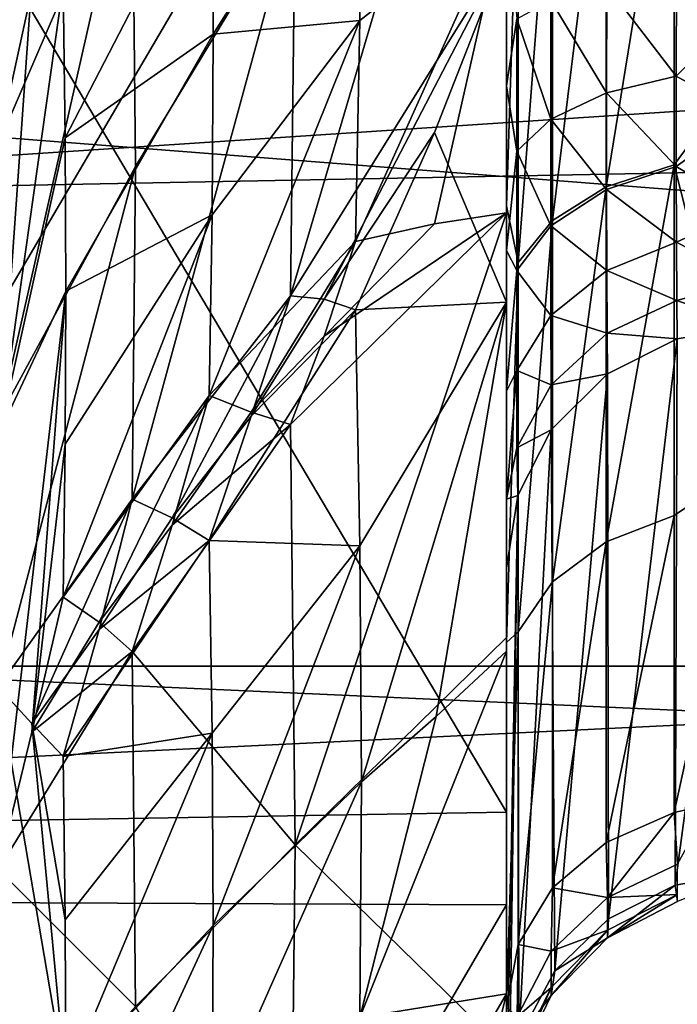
# Model space of a CAD drawing. Header units: millimetres. Extents: x -41 to 9, y -3 to 403.
# Tile 382 of 505: x -25.45 to -24.13, y 342.66 to 344.63. Entities that reach past the tile are written whole.
import ezdxf

# ---------------------------------------------------------------- set-up
doc = ezdxf.new("R2010")
doc.units = ezdxf.units.MM
doc.header["$LTSCALE"] = 81.481481
for name, color, linetype in [('1222', 7, 'CONTINUOUS'), ('1223', 7, 'CONTINUOUS'), ('1225', 7, 'CONTINUOUS'), ('1253', 7, 'CONTINUOUS'), ('128', 7, 'CONTINUOUS'), ('132', 7, 'CONTINUOUS'), ('133', 7, 'CONTINUOUS'), ('140', 7, 'CONTINUOUS'), ('175', 7, 'CONTINUOUS'), ('176', 7, 'CONTINUOUS'), ('177', 7, 'CONTINUOUS'), ('269', 7, 'CONTINUOUS'), ('270', 7, 'CONTINUOUS'), ('271', 7, 'CONTINUOUS'), ('297', 7, 'CONTINUOUS'), ('298', 7, 'CONTINUOUS'), ('299', 7, 'CONTINUOUS'), ('300', 7, 'CONTINUOUS'), ('375', 7, 'CONTINUOUS'), ('385', 7, 'CONTINUOUS'), ('386', 7, 'CONTINUOUS'), ('471', 7, 'CONTINUOUS'), ('472', 7, 'CONTINUOUS'), ('523', 7, 'CONTINUOUS'), ('524', 7, 'CONTINUOUS'), ('608', 7, 'CONTINUOUS'), ('619', 7, 'CONTINUOUS'), ('620', 7, 'CONTINUOUS')]:
    doc.layers.add(name, color=color, linetype=linetype)

msp = doc.modelspace()

# ---------------------------------------------------------------- linework, layer by layer
at = {"layer": '1222', "linetype": 'Continuous'}
for points in [[(-40.875, 343.3348, 93.369), (9.125, 346.6473, 92.9769), (-40.875, 346.648, 92.9768), (-40.875, 343.3348, 93.369)], [(9.125, 343.334, 93.369), (9.125, 346.6473, 92.9769), (-40.875, 343.3348, 93.369), (9.125, 343.334, 93.369)], [(-40.875, 340.0002, 93.5), (9.125, 343.334, 93.369), (-40.875, 343.3348, 93.369), (-40.875, 340.0002, 93.5)], [(9.125, 339.9995, 93.5), (9.125, 343.334, 93.369), (-40.875, 340.0002, 93.5), (9.125, 339.9995, 93.5)]]:
    msp.add_3dface(points, dxfattribs=at)
at = {"layer": '1223', "linetype": 'Continuous'}
for points in [[(9.125, 346.6492, 9.0234), (9.125, 343.3353, 8.6311), (-40.875, 346.6483, 9.0232), (9.125, 346.6492, 9.0234)], [(-40.875, 346.6483, 9.0232), (9.125, 343.3353, 8.6311), (-40.875, 343.3344, 8.631), (-40.875, 346.6483, 9.0232)], [(9.125, 343.3353, 8.6311), (9.125, 340.0005, 8.5), (-40.875, 343.3344, 8.631), (9.125, 343.3353, 8.6311)], [(-40.875, 343.3344, 8.631), (9.125, 340.0005, 8.5), (-40.875, 339.9998, 8.5), (-40.875, 343.3344, 8.631)]]:
    msp.add_3dface(points, dxfattribs=at)
at = {"layer": '1225', "linetype": 'Continuous'}
for points in [[(-40.875, 342.4027, 90.7274), (-40.875, 345.5909, 90.4054), (-15.675, 343.6276, 90.6343), (-40.875, 342.4027, 90.7274)], [(-15.675, 343.6276, 90.6343), (-40.875, 345.5909, 90.4054), (-15.675, 345.2423, 90.4532), (-15.675, 343.6276, 90.6343)], [(-15.675, 342.007, 90.7494), (-40.875, 342.4027, 90.7274), (-15.675, 343.6276, 90.6343), (-15.675, 342.007, 90.7494)]]:
    msp.add_3dface(points, dxfattribs=at)
at = {"layer": '1253', "linetype": 'Continuous'}
for points in [[(-40.875, 347.1744, 11.852), (-40.875, 344.0013, 11.4016), (-15.675, 346.093, 11.6692), (-40.875, 347.1744, 11.852)], [(-40.875, 344.0013, 11.4016), (-15.675, 344.4824, 11.4532), (-15.675, 346.093, 11.6692), (-40.875, 344.0013, 11.4016)], [(-40.875, 344.0013, 11.4016), (-15.675, 342.8644, 11.3032), (-15.675, 344.4824, 11.4532), (-40.875, 344.0013, 11.4016)], [(-40.875, 344.0013, 11.4016), (-40.875, 340.8019, 11.2081), (-15.675, 342.8644, 11.3032), (-40.875, 344.0013, 11.4016)], [(-40.875, 340.8019, 11.2081), (-15.675, 341.2418, 11.2194), (-15.675, 342.8644, 11.3032), (-40.875, 340.8019, 11.2081)]]:
    msp.add_3dface(points, dxfattribs=at)
at = {"layer": '128', "linetype": 'Continuous'}
for points in [[(-23.9881, 344.543, 26.0431), (-23.9881, 345.4559, 26.5739), (-24.1394, 345.1282, 26.4393), (-23.9881, 344.543, 26.0431)], [(-24.475, 344.2546, 26.4513), (-24.4515, 344.9752, 26.7211), (-24.475, 345.2438, 27.0265), (-24.475, 344.2546, 26.4513)], [(-24.2753, 344.2929, 25.9832), (-24.1394, 345.1282, 26.4393), (-24.2753, 345.0936, 26.5029), (-24.2753, 344.2929, 25.9832)], [(-24.1394, 344.337, 25.9257), (-24.1394, 345.1282, 26.4393), (-24.2753, 344.2929, 25.9832), (-24.1394, 344.337, 25.9257)], [(-24.1394, 344.337, 25.9257), (-23.9881, 344.543, 26.0431), (-24.1394, 345.1282, 26.4393), (-24.1394, 344.337, 25.9257)], [(-24.3827, 344.2257, 26.0707), (-24.2753, 345.0936, 26.5029), (-24.3827, 345.041, 26.5999), (-24.3827, 344.2257, 26.0707)], [(-24.2753, 344.2929, 25.9832), (-24.2753, 345.0936, 26.5029), (-24.3827, 344.2257, 26.0707), (-24.2753, 344.2929, 25.9832)], [(-24.3827, 344.2257, 26.0707), (-24.3827, 345.041, 26.5999), (-24.4515, 344.1419, 26.1801), (-24.3827, 344.2257, 26.0707)], [(-24.4515, 344.1419, 26.1801), (-24.3827, 345.041, 26.5999), (-24.4515, 344.9752, 26.7211), (-24.4515, 344.1419, 26.1801)], [(-24.4515, 344.1419, 26.1801), (-24.4515, 344.9752, 26.7211), (-24.475, 344.2546, 26.4513), (-24.4515, 344.1419, 26.1801)], [(-23.9881, 343.7376, 25.3601), (-23.9881, 344.543, 26.0431), (-24.1394, 344.337, 25.9257), (-23.9881, 343.7376, 25.3601)], [(-24.2753, 343.5833, 25.3446), (-24.1394, 344.337, 25.9257), (-24.2753, 344.2929, 25.9832), (-24.2753, 343.5833, 25.3446)], [(-24.1394, 343.6358, 25.2947), (-24.1394, 344.337, 25.9257), (-24.2753, 343.5833, 25.3446), (-24.1394, 343.6358, 25.2947)], [(-24.1394, 343.6358, 25.2947), (-23.9881, 343.7376, 25.3601), (-24.1394, 344.337, 25.9257), (-24.1394, 343.6358, 25.2947)], [(-24.3827, 343.5033, 25.4206), (-24.2753, 344.2929, 25.9832), (-24.3827, 344.2257, 26.0707), (-24.3827, 343.5033, 25.4206)], [(-24.2753, 343.5833, 25.3446), (-24.2753, 344.2929, 25.9832), (-24.3827, 343.5033, 25.4206), (-24.2753, 343.5833, 25.3446)], [(-24.475, 343.3819, 25.7112), (-24.4515, 344.1419, 26.1801), (-24.475, 344.2546, 26.4513), (-24.475, 343.3819, 25.7112)], [(-24.4515, 343.4033, 25.5155), (-24.3827, 344.2257, 26.0707), (-24.4515, 344.1419, 26.1801), (-24.4515, 343.4033, 25.5155)], [(-24.3827, 343.5033, 25.4206), (-24.3827, 344.2257, 26.0707), (-24.4515, 343.4033, 25.5155), (-24.3827, 343.5033, 25.4206)], [(-24.4515, 343.4033, 25.5155), (-24.4515, 344.1419, 26.1801), (-24.475, 343.3819, 25.7112), (-24.4515, 343.4033, 25.5155)], [(-24.0675, 343.0577, 24.551), (-23.9881, 343.7376, 25.3601), (-24.1395, 343.0419, 24.5618), (-24.0675, 343.0577, 24.551)], [(-24.1395, 343.0419, 24.5618), (-23.9881, 343.7376, 25.3601), (-24.1394, 343.6358, 25.2947), (-24.1395, 343.0419, 24.5618)], [(-24.2754, 342.9822, 24.6029), (-24.1394, 343.6358, 25.2947), (-24.2753, 343.5833, 25.3446), (-24.2754, 342.9822, 24.6029)], [(-24.1395, 343.0419, 24.5618), (-24.1394, 343.6358, 25.2947), (-24.2754, 342.9822, 24.6029), (-24.1395, 343.0419, 24.5618)], [(-24.3828, 342.8912, 24.6655), (-24.2753, 343.5833, 25.3446), (-24.3827, 343.5033, 25.4206), (-24.3828, 342.8912, 24.6655)], [(-24.2754, 342.9822, 24.6029), (-24.2753, 343.5833, 25.3446), (-24.3828, 342.8912, 24.6655), (-24.2754, 342.9822, 24.6029)], [(-24.4515, 342.7778, 24.7435), (-24.3827, 343.5033, 25.4206), (-24.4515, 343.4033, 25.5155), (-24.4515, 342.7778, 24.7435)], [(-24.3828, 342.8912, 24.6655), (-24.3827, 343.5033, 25.4206), (-24.4515, 342.7778, 24.7435), (-24.3828, 342.8912, 24.6655)], [(-24.475, 342.6529, 24.8295), (-24.4515, 343.4033, 25.5155), (-24.475, 343.3819, 25.7112), (-24.475, 342.6529, 24.8295)], [(-24.4515, 342.7778, 24.7435), (-24.4515, 343.4033, 25.5155), (-24.475, 342.6529, 24.8295), (-24.4515, 342.7778, 24.7435)]]:
    msp.add_3dface(points, dxfattribs=at)
at = {"layer": '132', "linetype": 'Continuous'}
for points in [[(-24.475, 352.4741, 55.2411), (-24.475, 343.0426, 84.3613), (-24.475, 352.1067, 55.8556), (-24.475, 352.4741, 55.2411)], [(-24.475, 345.9646, 83.9645), (-24.475, 343.0426, 84.3613), (-24.475, 352.4741, 55.2411), (-24.475, 345.9646, 83.9645)], [(-24.475, 352.1067, 55.8556), (-24.475, 343.0426, 84.3613), (-24.475, 351.782, 56.494), (-24.475, 352.1067, 55.8556)], [(-24.475, 351.782, 56.494), (-24.475, 343.0426, 84.3613), (-24.475, 351.5016, 57.1531), (-24.475, 351.782, 56.494)], [(-24.475, 351.5016, 57.1531), (-24.475, 343.0426, 84.3613), (-24.475, 351.2671, 57.8296), (-24.475, 351.5016, 57.1531)], [(-24.475, 351.2671, 57.8296), (-24.475, 343.0426, 84.3613), (-24.475, 350.7349, 58.5166), (-24.475, 351.2671, 57.8296)], [(-24.475, 350.7349, 58.5166), (-24.475, 343.0426, 84.3613), (-24.475, 350.2714, 59.2516), (-24.475, 350.7349, 58.5166)], [(-24.475, 350.2714, 59.2516), (-24.475, 343.0426, 84.3613), (-24.475, 349.7159, 59.7034), (-24.475, 350.2714, 59.2516)], [(-24.475, 349.7159, 59.7034), (-24.475, 343.0426, 84.3613), (-24.475, 349.1924, 60.1924), (-24.475, 349.7159, 59.7034)], [(-24.475, 343.0426, 84.3613), (-24.475, 340.0933, 84.4999), (-24.475, 349.1924, 60.1924), (-24.475, 343.0426, 84.3613)], [(-24.475, 349.1924, 60.1924), (-24.475, 340.0933, 84.4999), (-24.475, 348.7034, 60.7159), (-24.475, 349.1924, 60.1924)], [(-24.475, 348.7034, 60.7159), (-24.475, 340.0933, 84.4999), (-24.475, 348.2517, 61.2713), (-24.475, 348.7034, 60.7159)], [(-24.475, 348.2517, 61.2713), (-24.475, 340.0933, 84.4999), (-24.475, 347.5167, 61.7348), (-24.475, 348.2517, 61.2713)], [(-24.475, 347.5167, 61.7348), (-24.475, 340.0933, 84.4999), (-24.475, 346.8297, 62.2669), (-24.475, 347.5167, 61.7348)], [(-24.475, 344.0624, 38.6047), (-24.475, 347.4455, 27.6164), (-24.475, 344.7694, 38.7181), (-24.475, 344.0624, 38.6047)], [(-24.475, 343.3646, 38.443), (-24.475, 347.4455, 27.6164), (-24.475, 344.0624, 38.6047), (-24.475, 343.3646, 38.443)], [(-24.475, 346.3185, 27.4189), (-24.475, 347.4455, 27.6164), (-24.475, 343.3646, 38.443), (-24.475, 346.3185, 27.4189)], [(-24.475, 346.8297, 62.2669), (-24.475, 340.0933, 84.4999), (-24.475, 346.1532, 62.5015), (-24.475, 346.8297, 62.2669)], [(-24.475, 342.6795, 38.2341), (-24.475, 346.3185, 27.4189), (-24.475, 343.3646, 38.443), (-24.475, 342.6795, 38.2341)], [(-24.475, 345.2438, 27.0265), (-24.475, 346.3185, 27.4189), (-24.475, 342.6795, 38.2341), (-24.475, 345.2438, 27.0265)], [(-24.475, 346.1532, 62.5015), (-24.475, 340.0933, 84.4999), (-24.475, 345.494, 62.782), (-24.475, 346.1532, 62.5015)], [(-24.475, 344.4948, 18.4897), (-24.475, 345.7817, 18.0029), (-24.475, 344.8518, 18.4145), (-24.475, 344.4948, 18.4897)], [(-24.475, 342.8576, 17.6223), (-24.475, 345.7817, 18.0029), (-24.475, 344.4948, 18.4897), (-24.475, 342.8576, 17.6223)], [(-24.475, 340.0933, 84.4999), (-24.475, 337.1424, 84.3777), (-24.475, 345.494, 62.782), (-24.475, 340.0933, 84.4999)], [(-24.475, 345.494, 62.782), (-24.475, 337.1424, 84.3777), (-24.475, 344.8555, 63.1067), (-24.475, 345.494, 62.782)], [(-24.475, 342.0105, 37.9789), (-24.475, 345.2438, 27.0265), (-24.475, 342.6795, 38.2341), (-24.475, 342.0105, 37.9789)], [(-24.475, 344.2546, 26.4513), (-24.475, 345.2438, 27.0265), (-24.475, 342.0105, 37.9789), (-24.475, 344.2546, 26.4513)], [(-24.475, 344.8555, 63.1067), (-24.475, 337.1424, 84.3777), (-24.475, 344.2409, 63.4742), (-24.475, 344.8555, 63.1067)], [(-24.475, 344.1653, 18.6495), (-24.475, 342.8576, 17.6223), (-24.475, 344.4948, 18.4897), (-24.475, 344.1653, 18.6495)], [(-24.475, 341.1422, 37.945), (-24.475, 344.2546, 26.4513), (-24.475, 342.0105, 37.9789), (-24.475, 341.1422, 37.945)], [(-24.475, 340.2812, 37.8276), (-24.475, 344.2546, 26.4513), (-24.475, 341.1422, 37.945), (-24.475, 340.2812, 37.8276)], [(-24.475, 343.3819, 25.7112), (-24.475, 344.2546, 26.4513), (-24.475, 340.2812, 37.8276), (-24.475, 343.3819, 25.7112)], [(-24.475, 344.2409, 63.4742), (-24.475, 337.1424, 84.3777), (-24.475, 343.3917, 63.6583), (-24.475, 344.2409, 63.4742)], [(-24.475, 343.8841, 18.8845), (-24.475, 342.8576, 17.6223), (-24.475, 344.1653, 18.6495), (-24.475, 343.8841, 18.8845)], [(-24.475, 343.6684, 19.1803), (-24.475, 342.8576, 17.6223), (-24.475, 343.8841, 18.8845), (-24.475, 343.6684, 19.1803)], [(-24.475, 343.5307, 19.5205), (-24.475, 342.8576, 17.6223), (-24.475, 343.6684, 19.1803), (-24.475, 343.5307, 19.5205)], [(-24.475, 337.4358, 38.0766), (-24.475, 343.5307, 19.5205), (-24.475, 338.1517, 38.0876), (-24.475, 337.4358, 38.0766)], [(-24.475, 343.5307, 19.5205), (-24.475, 342.4399, 23.5915), (-24.475, 338.1517, 38.0876), (-24.475, 343.5307, 19.5205)], [(-24.475, 342.8576, 17.6223), (-24.475, 343.5307, 19.5205), (-24.475, 337.4358, 38.0766), (-24.475, 342.8576, 17.6223)], [(-24.475, 343.3917, 63.6583), (-24.475, 337.1424, 84.3777), (-24.475, 342.5642, 63.9234), (-24.475, 343.3917, 63.6583)], [(-24.475, 342.6529, 24.8295), (-24.475, 343.3819, 25.7112), (-24.475, 339.578, 37.9628), (-24.475, 342.6529, 24.8295)], [(-24.475, 339.578, 37.9628), (-24.475, 343.3819, 25.7112), (-24.475, 340.2812, 37.8276), (-24.475, 339.578, 37.9628)], [(-24.475, 339.9067, 17.5001), (-24.475, 342.8576, 17.6223), (-24.475, 334.506, 39.218), (-24.475, 339.9067, 17.5001)], [(-24.475, 336.6083, 38.3417), (-24.475, 342.8576, 17.6223), (-24.475, 337.4358, 38.0766), (-24.475, 336.6083, 38.3417)], [(-24.475, 335.7591, 38.5258), (-24.475, 342.8576, 17.6223), (-24.475, 336.6083, 38.3417), (-24.475, 335.7591, 38.5258)], [(-24.475, 335.1445, 38.8933), (-24.475, 342.8576, 17.6223), (-24.475, 335.7591, 38.5258), (-24.475, 335.1445, 38.8933)], [(-24.475, 334.506, 39.218), (-24.475, 342.8576, 17.6223), (-24.475, 335.1445, 38.8933), (-24.475, 334.506, 39.218)]]:
    msp.add_3dface(points, dxfattribs=at)
at = {"layer": '133', "linetype": 'Continuous'}
for points in [[(-24.475, 343.0426, 84.3613), (-24.475, 345.9646, 83.9645), (-26.1855, 345.9298, 83.9103), (-24.475, 343.0426, 84.3613)], [(-26.1855, 343.014, 84.3042), (-24.475, 343.0426, 84.3613), (-26.1855, 345.9298, 83.9103), (-26.1855, 343.014, 84.3042)], [(-24.475, 340.0933, 84.4999), (-24.475, 343.0426, 84.3613), (-26.1855, 343.014, 84.3042), (-24.475, 340.0933, 84.4999)], [(-26.1855, 340.0749, 84.4402), (-24.475, 340.0933, 84.4999), (-26.1855, 343.014, 84.3042), (-26.1855, 340.0749, 84.4402)]]:
    msp.add_3dface(points, dxfattribs=at)
at = {"layer": '140', "linetype": 'Continuous'}
for points in [[(-26.1855, 345.7822, 18.0634), (-24.475, 345.7817, 18.0029), (-26.1855, 342.8648, 17.6827), (-26.1855, 345.7822, 18.0634)], [(-24.475, 345.7817, 18.0029), (-24.475, 342.8576, 17.6223), (-26.1855, 342.8648, 17.6827), (-24.475, 345.7817, 18.0029)], [(-26.1855, 342.8648, 17.6827), (-24.475, 342.8576, 17.6223), (-26.1855, 339.9251, 17.5598), (-26.1855, 342.8648, 17.6827)], [(-24.475, 342.8576, 17.6223), (-24.475, 339.9067, 17.5001), (-26.1855, 339.9251, 17.5598), (-24.475, 342.8576, 17.6223)]]:
    msp.add_3dface(points, dxfattribs=at)
at = {"layer": '175', "linetype": 'Continuous'}
for points in [[(-24.1395, 343.0419, 24.5618), (-24.2754, 342.9822, 24.6029), (-24.2726, 342.8718, 24.3935), (-24.1395, 343.0419, 24.5618)], [(-24.1331, 342.939, 24.3661), (-24.1395, 343.0419, 24.5618), (-24.2726, 342.8718, 24.3935), (-24.1331, 342.939, 24.3661)], [(-24.0675, 343.0577, 24.551), (-24.1395, 343.0419, 24.5618), (-24.1331, 342.939, 24.3661), (-24.0675, 343.0577, 24.551)], [(-24.2754, 342.9822, 24.6029), (-24.3828, 342.8912, 24.6655), (-24.2726, 342.8718, 24.3935), (-24.2754, 342.9822, 24.6029)], [(-24.1331, 342.939, 24.3661), (-24.2726, 342.8718, 24.3935), (-24.1333, 342.8779, 24.1536), (-24.1331, 342.939, 24.3661)], [(-24.1378, 342.8965, 23.7139), (-23.9881, 342.9227, 23.7209), (-24.1331, 342.8642, 23.9333), (-24.1378, 342.8965, 23.7139)], [(-24.3828, 342.8912, 24.6655), (-24.4515, 342.7778, 24.7435), (-24.3851, 342.7647, 24.4371), (-24.3828, 342.8912, 24.6655)], [(-24.2726, 342.8718, 24.3935), (-24.3828, 342.8912, 24.6655), (-24.3851, 342.7647, 24.4371), (-24.2726, 342.8718, 24.3935)], [(-24.2707, 342.8294, 23.6959), (-24.1378, 342.8965, 23.7139), (-24.2726, 342.7917, 23.93), (-24.2707, 342.8294, 23.6959)], [(-24.2726, 342.7917, 23.93), (-24.1378, 342.8965, 23.7139), (-24.1331, 342.8642, 23.9333), (-24.2726, 342.7917, 23.93)], [(-24.2726, 342.8718, 24.3935), (-24.3851, 342.7647, 24.4371), (-24.2728, 342.8064, 24.1659), (-24.2726, 342.8718, 24.3935)], [(-24.1333, 342.8779, 24.1536), (-24.2726, 342.8718, 24.3935), (-24.2728, 342.8064, 24.1659), (-24.1333, 342.8779, 24.1536)], [(-24.2726, 342.7917, 23.93), (-24.1333, 342.8779, 24.1536), (-24.2728, 342.8064, 24.1659), (-24.2726, 342.7917, 23.93)], [(-24.2726, 342.7917, 23.93), (-24.1331, 342.8642, 23.9333), (-24.1333, 342.8779, 24.1536), (-24.2726, 342.7917, 23.93)], [(-24.3783, 342.7253, 23.668), (-24.2707, 342.8294, 23.6959), (-24.2726, 342.7917, 23.93), (-24.3783, 342.7253, 23.668)], [(-24.3851, 342.6762, 23.9248), (-24.2726, 342.7917, 23.93), (-24.2728, 342.8064, 24.1659), (-24.3851, 342.6762, 23.9248)], [(-24.3851, 342.6762, 23.9248), (-24.2728, 342.8064, 24.1659), (-24.3851, 342.6924, 24.1855), (-24.3851, 342.6762, 23.9248)], [(-24.2728, 342.8064, 24.1659), (-24.3851, 342.7647, 24.4371), (-24.3851, 342.6924, 24.1855), (-24.2728, 342.8064, 24.1659)], [(-24.3851, 342.6762, 23.9248), (-24.3783, 342.7253, 23.668), (-24.2726, 342.7917, 23.93), (-24.3851, 342.6762, 23.9248)], [(-24.4515, 342.7778, 24.7435), (-24.475, 342.6529, 24.8295), (-24.4536, 342.6336, 24.4905), (-24.4515, 342.7778, 24.7435)], [(-24.3851, 342.7647, 24.4371), (-24.4515, 342.7778, 24.7435), (-24.4536, 342.6336, 24.4905), (-24.3851, 342.7647, 24.4371)], [(-24.3851, 342.7647, 24.4371), (-24.4536, 342.6336, 24.4905), (-24.3851, 342.6924, 24.1855), (-24.3851, 342.7647, 24.4371)], [(-24.4499, 342.5911, 23.632), (-24.3783, 342.7253, 23.668), (-24.3851, 342.6762, 23.9248), (-24.4499, 342.5911, 23.632)], [(-24.4536, 342.5348, 23.9184), (-24.3851, 342.6924, 24.1855), (-24.4537, 342.5529, 24.2095), (-24.4536, 342.5348, 23.9184)], [(-24.3851, 342.6924, 24.1855), (-24.4536, 342.6336, 24.4905), (-24.4537, 342.5529, 24.2095), (-24.3851, 342.6924, 24.1855)], [(-24.4536, 342.5348, 23.9184), (-24.3851, 342.6762, 23.9248), (-24.3851, 342.6924, 24.1855), (-24.4536, 342.5348, 23.9184)], [(-24.4536, 342.5348, 23.9184), (-24.4499, 342.5911, 23.632), (-24.3851, 342.6762, 23.9248), (-24.4536, 342.5348, 23.9184)]]:
    msp.add_3dface(points, dxfattribs=at)
at = {"layer": '176', "linetype": 'Continuous'}
for points in [[(-23.9881, 344.0135, 19.6498), (-23.9881, 342.9227, 23.7209), (-24.1378, 342.8965, 23.7139), (-23.9881, 344.0135, 19.6498)], [(-23.9881, 344.0135, 19.6498), (-24.1378, 342.8965, 23.7139), (-24.1334, 343.9888, 19.6432), (-23.9881, 344.0135, 19.6498)], [(-24.1334, 343.9888, 19.6432), (-24.2707, 342.8294, 23.6959), (-24.2727, 343.9188, 19.6245), (-24.1334, 343.9888, 19.6432)], [(-24.1378, 342.8965, 23.7139), (-24.2707, 342.8294, 23.6959), (-24.1334, 343.9888, 19.6432), (-24.1378, 342.8965, 23.7139)], [(-24.2727, 343.9188, 19.6245), (-24.3783, 342.7253, 23.668), (-24.3852, 343.8069, 19.5945), (-24.2727, 343.9188, 19.6245)], [(-24.2707, 342.8294, 23.6959), (-24.3783, 342.7253, 23.668), (-24.2727, 343.9188, 19.6245), (-24.2707, 342.8294, 23.6959)], [(-24.3852, 343.8069, 19.5945), (-24.4499, 342.5911, 23.632), (-24.4519, 343.676, 19.5594), (-24.3852, 343.8069, 19.5945)], [(-24.3783, 342.7253, 23.668), (-24.4499, 342.5911, 23.632), (-24.3852, 343.8069, 19.5945), (-24.3783, 342.7253, 23.668)], [(-24.475, 342.4399, 23.5915), (-24.475, 343.5307, 19.5205), (-24.4519, 343.676, 19.5594), (-24.475, 342.4399, 23.5915)], [(-24.4686, 342.5168, 23.6121), (-24.475, 342.4399, 23.5915), (-24.4519, 343.676, 19.5594), (-24.4686, 342.5168, 23.6121)], [(-24.4499, 342.5911, 23.632), (-24.4686, 342.5168, 23.6121), (-24.4519, 343.676, 19.5594), (-24.4499, 342.5911, 23.632)]]:
    msp.add_3dface(points, dxfattribs=at)
at = {"layer": '177', "linetype": 'Continuous'}
for points in [[(-24.475, 344.4948, 18.4897), (-24.475, 344.8518, 18.4145), (-24.454, 344.6287, 18.599), (-24.475, 344.4948, 18.4897)], [(-24.1353, 344.714, 18.9179), (-24.1359, 344.514, 18.994), (-24.2742, 344.6952, 18.8474), (-24.1353, 344.714, 18.9179)], [(-24.1353, 344.714, 18.9179), (-23.9921, 344.6546, 18.9629), (-24.1359, 344.514, 18.994), (-24.1353, 344.714, 18.9179)], [(-24.2742, 344.6952, 18.8474), (-24.2746, 344.4809, 18.9289), (-24.386, 344.6653, 18.7355), (-24.2742, 344.6952, 18.8474)], [(-24.2742, 344.6952, 18.8474), (-24.1359, 344.514, 18.994), (-24.2746, 344.4809, 18.9289), (-24.2742, 344.6952, 18.8474)], [(-24.386, 344.6653, 18.7355), (-24.3862, 344.4284, 18.8256), (-24.454, 344.6287, 18.599), (-24.386, 344.6653, 18.7355)], [(-24.386, 344.6653, 18.7355), (-24.2746, 344.4809, 18.9289), (-24.3862, 344.4284, 18.8256), (-24.386, 344.6653, 18.7355)], [(-23.9921, 344.6546, 18.9629), (-23.9926, 344.4353, 19.0696), (-24.1359, 344.514, 18.994), (-23.9921, 344.6546, 18.9629)], [(-24.475, 344.4948, 18.4897), (-24.454, 344.6287, 18.599), (-24.4541, 344.3643, 18.6997), (-24.475, 344.4948, 18.4897)], [(-24.454, 344.6287, 18.599), (-24.3862, 344.4284, 18.8256), (-24.4541, 344.3643, 18.6997), (-24.454, 344.6287, 18.599)], [(-24.1359, 344.514, 18.994), (-24.1359, 344.3335, 19.111), (-24.2746, 344.4809, 18.9289), (-24.1359, 344.514, 18.994)], [(-24.1359, 344.514, 18.994), (-23.9926, 344.4353, 19.0696), (-24.1359, 344.3335, 19.111), (-24.1359, 344.514, 18.994)], [(-24.475, 344.1653, 18.6495), (-24.475, 344.4948, 18.4897), (-24.4541, 344.3643, 18.6997), (-24.475, 344.1653, 18.6495)], [(-24.2746, 344.4809, 18.9289), (-24.2746, 344.2875, 19.0542), (-24.3862, 344.4284, 18.8256), (-24.2746, 344.4809, 18.9289)], [(-24.2746, 344.4809, 18.9289), (-24.1359, 344.3335, 19.111), (-24.2746, 344.2875, 19.0542), (-24.2746, 344.4809, 18.9289)], [(-24.3862, 344.4284, 18.8256), (-24.3862, 344.2147, 18.9642), (-24.4541, 344.3643, 18.6997), (-24.3862, 344.4284, 18.8256)], [(-24.3862, 344.4284, 18.8256), (-24.2746, 344.2875, 19.0542), (-24.3862, 344.2147, 18.9642), (-24.3862, 344.4284, 18.8256)], [(-23.9926, 344.4353, 19.0696), (-23.9921, 344.2484, 19.2262), (-24.1359, 344.3335, 19.111), (-23.9926, 344.4353, 19.0696)], [(-24.475, 344.1653, 18.6495), (-24.4541, 344.3643, 18.6997), (-24.4541, 344.1258, 18.8543), (-24.475, 344.1653, 18.6495)], [(-24.4541, 344.3643, 18.6997), (-24.3862, 344.2147, 18.9642), (-24.4541, 344.1258, 18.8543), (-24.4541, 344.3643, 18.6997)], [(-24.1359, 344.3335, 19.111), (-24.1353, 344.1821, 19.2625), (-24.2746, 344.2875, 19.0542), (-24.1359, 344.3335, 19.111)], [(-24.1359, 344.3335, 19.111), (-23.9921, 344.2484, 19.2262), (-24.1353, 344.1821, 19.2625), (-24.1359, 344.3335, 19.111)], [(-24.2746, 344.2875, 19.0542), (-24.2742, 344.1254, 19.2166), (-24.3862, 344.2147, 18.9642), (-24.2746, 344.2875, 19.0542)], [(-24.2746, 344.2875, 19.0542), (-24.1353, 344.1821, 19.2625), (-24.2742, 344.1254, 19.2166), (-24.2746, 344.2875, 19.0542)], [(-23.9921, 344.2484, 19.2262), (-23.9906, 344.1049, 19.4235), (-24.1353, 344.1821, 19.2625), (-23.9921, 344.2484, 19.2262)], [(-24.3862, 344.2147, 18.9642), (-24.386, 344.0354, 19.1436), (-24.4541, 344.1258, 18.8543), (-24.3862, 344.2147, 18.9642)], [(-24.3862, 344.2147, 18.9642), (-24.2742, 344.1254, 19.2166), (-24.386, 344.0354, 19.1436), (-24.3862, 344.2147, 18.9642)], [(-24.1353, 344.1821, 19.2625), (-24.1341, 344.0654, 19.4428), (-24.2742, 344.1254, 19.2166), (-24.1353, 344.1821, 19.2625)], [(-24.1353, 344.1821, 19.2625), (-23.9906, 344.1049, 19.4235), (-24.1341, 344.0654, 19.4428), (-24.1353, 344.1821, 19.2625)], [(-24.475, 343.8841, 18.8845), (-24.475, 344.1653, 18.6495), (-24.4541, 344.1258, 18.8543), (-24.475, 343.8841, 18.8845)], [(-24.475, 343.8841, 18.8845), (-24.4541, 344.1258, 18.8543), (-24.454, 343.9256, 19.0546), (-24.475, 343.8841, 18.8845)], [(-24.4541, 344.1258, 18.8543), (-24.386, 344.0354, 19.1436), (-24.454, 343.9256, 19.0546), (-24.4541, 344.1258, 18.8543)], [(-24.2742, 344.1254, 19.2166), (-24.2735, 344.0005, 19.4098), (-24.386, 344.0354, 19.1436), (-24.2742, 344.1254, 19.2166)], [(-24.2742, 344.1254, 19.2166), (-24.1341, 344.0654, 19.4428), (-24.2735, 344.0005, 19.4098), (-24.2742, 344.1254, 19.2166)], [(-23.9906, 344.1049, 19.4235), (-23.9881, 344.0135, 19.6498), (-24.1341, 344.0654, 19.4428), (-23.9906, 344.1049, 19.4235)], [(-24.1341, 344.0654, 19.4428), (-24.1334, 343.9888, 19.6432), (-24.2735, 344.0005, 19.4098), (-24.1341, 344.0654, 19.4428)], [(-23.9881, 344.0135, 19.6498), (-24.1334, 343.9888, 19.6432), (-24.1341, 344.0654, 19.4428), (-23.9881, 344.0135, 19.6498)], [(-24.386, 344.0354, 19.1436), (-24.3857, 343.8973, 19.3571), (-24.454, 343.9256, 19.0546), (-24.386, 344.0354, 19.1436)], [(-24.386, 344.0354, 19.1436), (-24.2735, 344.0005, 19.4098), (-24.3857, 343.8973, 19.3571), (-24.386, 344.0354, 19.1436)], [(-24.2735, 344.0005, 19.4098), (-24.2727, 343.9188, 19.6245), (-24.3857, 343.8973, 19.3571), (-24.2735, 344.0005, 19.4098)], [(-24.1334, 343.9888, 19.6432), (-24.2727, 343.9188, 19.6245), (-24.2735, 344.0005, 19.4098), (-24.1334, 343.9888, 19.6432)], [(-24.475, 343.6684, 19.1803), (-24.475, 343.8841, 18.8845), (-24.454, 343.9256, 19.0546), (-24.475, 343.6684, 19.1803)], [(-24.475, 343.6684, 19.1803), (-24.454, 343.9256, 19.0546), (-24.4539, 343.771, 19.2928), (-24.475, 343.6684, 19.1803)], [(-24.454, 343.9256, 19.0546), (-24.3857, 343.8973, 19.3571), (-24.4539, 343.771, 19.2928), (-24.454, 343.9256, 19.0546)], [(-24.2727, 343.9188, 19.6245), (-24.3852, 343.8069, 19.5945), (-24.3857, 343.8973, 19.3571), (-24.2727, 343.9188, 19.6245)], [(-24.3857, 343.8973, 19.3571), (-24.3852, 343.8069, 19.5945), (-24.4539, 343.771, 19.2928), (-24.3857, 343.8973, 19.3571)], [(-24.3852, 343.8069, 19.5945), (-24.4519, 343.676, 19.5594), (-24.4539, 343.771, 19.2928), (-24.3852, 343.8069, 19.5945)], [(-24.4519, 343.676, 19.5594), (-24.475, 343.6684, 19.1803), (-24.4539, 343.771, 19.2928), (-24.4519, 343.676, 19.5594)], [(-24.475, 343.5307, 19.5205), (-24.475, 343.6684, 19.1803), (-24.4519, 343.676, 19.5594), (-24.475, 343.5307, 19.5205)]]:
    msp.add_3dface(points, dxfattribs=at)
at = {"layer": '269', "linetype": 'Continuous'}
for points in [[(-24.9065, 343.8175, 61.889), (-24.475, 344.2409, 63.4742), (-24.8973, 342.9776, 62.1125), (-24.9065, 343.8175, 61.889)], [(-24.839, 343.9945, 62.0898), (-24.475, 344.2409, 63.4742), (-24.9065, 343.8175, 61.889), (-24.839, 343.9945, 62.0898)], [(-24.475, 344.2409, 63.4742), (-24.475, 343.3917, 63.6583), (-24.8973, 342.9776, 62.1125), (-24.475, 344.2409, 63.4742)], [(-24.6186, 344.2188, 62.8749), (-24.475, 344.2409, 63.4742), (-24.839, 343.9945, 62.0898), (-24.6186, 344.2188, 62.8749)], [(-24.7763, 344.1835, 62.2814), (-24.6186, 344.2188, 62.8749), (-24.839, 343.9945, 62.0898), (-24.7763, 344.1835, 62.2814)], [(-24.475, 343.3917, 63.6583), (-24.475, 342.5642, 63.9234), (-24.8973, 342.9776, 62.1125), (-24.475, 343.3917, 63.6583)], [(-24.475, 342.5642, 63.9234), (-24.9065, 342.1385, 62.3389), (-24.8973, 342.9776, 62.1125), (-24.475, 342.5642, 63.9234)]]:
    msp.add_3dface(points, dxfattribs=at)
at = {"layer": '270', "linetype": 'Continuous'}
for points in [[(-24.7646, 345.0675, 61.8673), (-24.475, 344.8555, 63.1067), (-24.7676, 344.6253, 62.074), (-24.7646, 345.0675, 61.8673)], [(-24.475, 344.8555, 63.1067), (-24.6186, 344.2188, 62.8749), (-24.7763, 344.1835, 62.2814), (-24.475, 344.8555, 63.1067)], [(-24.475, 344.8555, 63.1067), (-24.7763, 344.1835, 62.2814), (-24.7676, 344.6253, 62.074), (-24.475, 344.8555, 63.1067)], [(-24.475, 344.8555, 63.1067), (-24.475, 344.2409, 63.4742), (-24.6186, 344.2188, 62.8749), (-24.475, 344.8555, 63.1067)]]:
    msp.add_3dface(points, dxfattribs=at)
at = {"layer": '271', "linetype": 'Continuous'}
for points in [[(-25.0627, 344.9592, 60.692), (-24.7646, 345.0675, 61.8673), (-25.0608, 344.5979, 60.8602), (-25.0627, 344.9592, 60.692)], [(-24.7646, 345.0675, 61.8673), (-24.7676, 344.6253, 62.074), (-25.0608, 344.5979, 60.8602), (-24.7646, 345.0675, 61.8673)], [(-24.7676, 344.6253, 62.074), (-24.7763, 344.1835, 62.2814), (-25.0686, 343.876, 61.1981), (-24.7676, 344.6253, 62.074)], [(-25.0627, 344.2368, 61.0289), (-24.7676, 344.6253, 62.074), (-25.0686, 343.876, 61.1981), (-25.0627, 344.2368, 61.0289)], [(-25.0608, 344.5979, 60.8602), (-24.7676, 344.6253, 62.074), (-25.0627, 344.2368, 61.0289), (-25.0608, 344.5979, 60.8602)], [(-25.0686, 343.876, 61.1981), (-24.7763, 344.1835, 62.2814), (-24.9847, 343.8422, 61.5437), (-25.0686, 343.876, 61.1981)], [(-24.7763, 344.1835, 62.2814), (-24.839, 343.9945, 62.0898), (-24.9847, 343.8422, 61.5437), (-24.7763, 344.1835, 62.2814)], [(-24.839, 343.9945, 62.0898), (-24.9065, 343.8175, 61.889), (-24.9847, 343.8422, 61.5437), (-24.839, 343.9945, 62.0898)]]:
    msp.add_3dface(points, dxfattribs=at)
at = {"layer": '297', "linetype": 'Continuous'}
for points in [[(-24.475, 344.7694, 38.7181), (-24.475, 345.5383, 39.123), (-24.9065, 344.075, 40.2047), (-24.475, 344.7694, 38.7181)], [(-24.9065, 344.075, 40.2047), (-24.475, 345.5383, 39.123), (-24.8973, 344.862, 40.5734), (-24.9065, 344.075, 40.2047)], [(-24.839, 344.0684, 39.9372), (-24.475, 344.7694, 38.7181), (-24.9065, 344.075, 40.2047), (-24.839, 344.0684, 39.9372)], [(-24.6186, 344.4012, 39.1916), (-24.475, 344.7694, 38.7181), (-24.839, 344.0684, 39.9372), (-24.6186, 344.4012, 39.1916)], [(-24.7763, 344.0468, 39.6688), (-24.6186, 344.4012, 39.1916), (-24.839, 344.0684, 39.9372), (-24.7763, 344.0468, 39.6688)]]:
    msp.add_3dface(points, dxfattribs=at)
at = {"layer": '298', "linetype": 'Continuous'}
for points in [[(-24.475, 344.0624, 38.6047), (-24.475, 344.7694, 38.7181), (-24.6186, 344.4012, 39.1916), (-24.475, 344.0624, 38.6047)], [(-24.475, 344.0624, 38.6047), (-24.6186, 344.4012, 39.1916), (-24.7763, 344.0468, 39.6688), (-24.475, 344.0624, 38.6047)], [(-24.475, 344.0624, 38.6047), (-24.7763, 344.0468, 39.6688), (-24.7676, 343.575, 39.5438), (-24.475, 344.0624, 38.6047)], [(-24.7646, 343.1034, 39.4178), (-24.475, 344.0624, 38.6047), (-24.7676, 343.575, 39.5438), (-24.7646, 343.1034, 39.4178)], [(-24.475, 344.0624, 38.6047), (-24.7646, 343.1034, 39.4178), (-24.615, 343.2337, 38.9317), (-24.475, 344.0624, 38.6047)], [(-24.475, 343.3646, 38.443), (-24.475, 344.0624, 38.6047), (-24.615, 343.2337, 38.9317), (-24.475, 343.3646, 38.443)]]:
    msp.add_3dface(points, dxfattribs=at)
at = {"layer": '299', "linetype": 'Continuous'}
for points in [[(-24.839, 344.0684, 39.9372), (-24.9065, 344.075, 40.2047), (-24.9847, 343.8341, 40.4533), (-24.839, 344.0684, 39.9372)], [(-24.7763, 344.0468, 39.6688), (-24.839, 344.0684, 39.9372), (-24.9847, 343.8341, 40.4533), (-24.7763, 344.0468, 39.6688)], [(-24.7676, 343.575, 39.5438), (-24.7763, 344.0468, 39.6688), (-25.0686, 343.5861, 40.6964), (-24.7676, 343.575, 39.5438)], [(-25.0686, 343.5861, 40.6964), (-24.7763, 344.0468, 39.6688), (-24.9847, 343.8341, 40.4533), (-25.0686, 343.5861, 40.6964)], [(-25.0627, 343.2009, 40.5941), (-24.7676, 343.575, 39.5438), (-25.0686, 343.5861, 40.6964), (-25.0627, 343.2009, 40.5941)], [(-25.0608, 342.8158, 40.4912), (-24.7676, 343.575, 39.5438), (-25.0627, 343.2009, 40.5941), (-25.0608, 342.8158, 40.4912)], [(-24.7646, 343.1034, 39.4178), (-24.7676, 343.575, 39.5438), (-25.0608, 342.8158, 40.4912), (-24.7646, 343.1034, 39.4178)], [(-24.7676, 342.6321, 39.2911), (-24.7646, 343.1034, 39.4178), (-25.0627, 342.4309, 40.3878), (-24.7676, 342.6321, 39.2911)], [(-25.0627, 342.4309, 40.3878), (-24.7646, 343.1034, 39.4178), (-25.0608, 342.8158, 40.4912), (-25.0627, 342.4309, 40.3878)]]:
    msp.add_3dface(points, dxfattribs=at)
at = {"layer": '300', "linetype": 'Continuous'}
for points in [[(-24.475, 343.3646, 38.443), (-24.615, 343.2337, 38.9317), (-24.7676, 342.6321, 39.2911), (-24.475, 343.3646, 38.443)], [(-24.475, 342.6795, 38.2341), (-24.475, 343.3646, 38.443), (-24.7676, 342.6321, 39.2911), (-24.475, 342.6795, 38.2341)], [(-24.615, 343.2337, 38.9317), (-24.7646, 343.1034, 39.4178), (-24.7676, 342.6321, 39.2911), (-24.615, 343.2337, 38.9317)], [(-24.475, 342.6795, 38.2341), (-24.7763, 342.161, 39.1635), (-24.6185, 342.0926, 38.5728), (-24.475, 342.6795, 38.2341)], [(-24.475, 342.6795, 38.2341), (-24.7676, 342.6321, 39.2911), (-24.7763, 342.161, 39.1635), (-24.475, 342.6795, 38.2341)], [(-24.475, 342.0105, 37.9789), (-24.475, 342.6795, 38.2341), (-24.6185, 342.0926, 38.5728), (-24.475, 342.0105, 37.9789)]]:
    msp.add_3dface(points, dxfattribs=at)
at = {"layer": '375', "linetype": 'Continuous'}
for points in [[(-25.3607, 343.4726, 60.0454), (-25.2887, 343.4223, 60.38), (-25.4234, 343.2023, 59.8258), (-25.3607, 343.4726, 60.0454)], [(-25.2887, 343.4223, 60.38), (-25.2228, 343.364, 60.7161), (-25.4234, 343.2023, 59.8258), (-25.2887, 343.4223, 60.38)], [(-25.2228, 343.364, 60.7161), (-25.2161, 342.6541, 60.9051), (-25.4908, 342.9277, 59.6112), (-25.2228, 343.364, 60.7161)], [(-25.4234, 343.2023, 59.8258), (-25.2228, 343.364, 60.7161), (-25.4908, 342.9277, 59.6112), (-25.4234, 343.2023, 59.8258)], [(-25.4908, 342.9277, 59.6112), (-25.2161, 342.6541, 60.9051), (-25.4864, 342.3487, 59.7655), (-25.4908, 342.9277, 59.6112)]]:
    msp.add_3dface(points, dxfattribs=at)
at = {"layer": '385', "linetype": 'Continuous'}
for points in [[(-25.3551, 344.0845, 59.7592), (-25.4908, 342.9277, 59.6112), (-25.4868, 343.8046, 59.1591), (-25.3551, 344.0845, 59.7592)], [(-25.4234, 343.2023, 59.8258), (-25.4908, 342.9277, 59.6112), (-25.3551, 344.0845, 59.7592), (-25.4234, 343.2023, 59.8258)], [(-25.3565, 343.7784, 59.9021), (-25.4234, 343.2023, 59.8258), (-25.3551, 344.0845, 59.7592), (-25.3565, 343.7784, 59.9021)], [(-25.3607, 343.4726, 60.0454), (-25.4234, 343.2023, 59.8258), (-25.3565, 343.7784, 59.9021), (-25.3607, 343.4726, 60.0454)]]:
    msp.add_3dface(points, dxfattribs=at)
at = {"layer": '386', "linetype": 'Continuous'}
for points in [[(-25.3607, 344.697, 59.4744), (-25.0627, 344.9592, 60.692), (-25.3565, 344.3907, 59.6166), (-25.3607, 344.697, 59.4744)], [(-25.0627, 344.9592, 60.692), (-25.0608, 344.5979, 60.8602), (-25.3565, 344.3907, 59.6166), (-25.0627, 344.9592, 60.692)], [(-25.0608, 344.5979, 60.8602), (-25.3551, 344.0845, 59.7592), (-25.3565, 344.3907, 59.6166), (-25.0608, 344.5979, 60.8602)], [(-25.0608, 344.5979, 60.8602), (-25.0627, 344.2368, 61.0289), (-25.3551, 344.0845, 59.7592), (-25.0608, 344.5979, 60.8602)], [(-25.0627, 344.2368, 61.0289), (-25.0686, 343.876, 61.1981), (-25.3607, 343.4726, 60.0454), (-25.0627, 344.2368, 61.0289)], [(-25.0627, 344.2368, 61.0289), (-25.3607, 343.4726, 60.0454), (-25.3565, 343.7784, 59.9021), (-25.0627, 344.2368, 61.0289)], [(-25.0627, 344.2368, 61.0289), (-25.3565, 343.7784, 59.9021), (-25.3551, 344.0845, 59.7592), (-25.0627, 344.2368, 61.0289)], [(-25.0686, 343.876, 61.1981), (-25.2887, 343.4223, 60.38), (-25.3607, 343.4726, 60.0454), (-25.0686, 343.876, 61.1981)], [(-25.2887, 343.4223, 60.38), (-25.0686, 343.876, 61.1981), (-25.1426, 343.6166, 60.9587), (-25.2887, 343.4223, 60.38)], [(-25.2228, 343.364, 60.7161), (-25.2887, 343.4223, 60.38), (-25.1426, 343.6166, 60.9587), (-25.2228, 343.364, 60.7161)]]:
    msp.add_3dface(points, dxfattribs=at)
at = {"layer": '471', "linetype": 'Continuous'}
for points in [[(-24.8973, 344.862, 40.5734), (-25.2228, 345, 42.0157), (-25.2161, 344.3338, 41.7062), (-24.8973, 344.862, 40.5734)], [(-25.2228, 343.6684, 41.3947), (-24.8973, 344.862, 40.5734), (-25.2161, 344.3338, 41.7062), (-25.2228, 343.6684, 41.3947)], [(-24.9065, 344.075, 40.2047), (-24.8973, 344.862, 40.5734), (-25.2228, 343.6684, 41.3947), (-24.9065, 344.075, 40.2047)], [(-25.1426, 343.6308, 41.0465), (-24.9065, 344.075, 40.2047), (-25.2228, 343.6684, 41.3947), (-25.1426, 343.6308, 41.0465)], [(-24.9847, 343.8341, 40.4533), (-24.9065, 344.075, 40.2047), (-25.1426, 343.6308, 41.0465), (-24.9847, 343.8341, 40.4533)], [(-25.0686, 343.5861, 40.6964), (-24.9847, 343.8341, 40.4533), (-25.1426, 343.6308, 41.0465), (-25.0686, 343.5861, 40.6964)]]:
    msp.add_3dface(points, dxfattribs=at)
at = {"layer": '472', "linetype": 'Continuous'}
for points in [[(-25.1426, 343.6308, 41.0465), (-25.2228, 343.6684, 41.3947), (-25.2887, 343.4077, 41.6147), (-25.1426, 343.6308, 41.0465)], [(-25.0686, 343.5861, 40.6964), (-25.1426, 343.6308, 41.0465), (-25.2887, 343.4077, 41.6147), (-25.0686, 343.5861, 40.6964)], [(-25.0627, 343.2009, 40.5941), (-25.0686, 343.5861, 40.6964), (-25.3607, 343.1541, 41.8387), (-25.0627, 343.2009, 40.5941)], [(-25.3607, 343.1541, 41.8387), (-25.0686, 343.5861, 40.6964), (-25.2887, 343.4077, 41.6147), (-25.3607, 343.1541, 41.8387)], [(-25.3565, 342.8277, 41.7519), (-25.0627, 343.2009, 40.5941), (-25.3607, 343.1541, 41.8387), (-25.3565, 342.8277, 41.7519)], [(-25.3551, 342.5014, 41.6647), (-25.0627, 343.2009, 40.5941), (-25.3565, 342.8277, 41.7519), (-25.3551, 342.5014, 41.6647)], [(-25.0608, 342.8158, 40.4912), (-25.0627, 343.2009, 40.5941), (-25.3551, 342.5014, 41.6647), (-25.0608, 342.8158, 40.4912)], [(-25.0627, 342.4309, 40.3878), (-25.0608, 342.8158, 40.4912), (-25.3565, 342.1752, 41.577), (-25.0627, 342.4309, 40.3878)], [(-25.3565, 342.1752, 41.577), (-25.0608, 342.8158, 40.4912), (-25.3551, 342.5014, 41.6647), (-25.3565, 342.1752, 41.577)]]:
    msp.add_3dface(points, dxfattribs=at)
at = {"layer": '523', "linetype": 'Continuous'}
for points in [[(-25.4908, 344.3786, 43.0281), (-25.2228, 345, 42.0157), (-25.4233, 344.6867, 42.8641), (-25.4908, 344.3786, 43.0281)], [(-25.2228, 345, 42.0157), (-25.4908, 344.3786, 43.0281), (-25.4864, 343.8352, 42.7755), (-25.2228, 345, 42.0157)], [(-25.2161, 344.3338, 41.7062), (-25.2228, 345, 42.0157), (-25.4864, 343.8352, 42.7755), (-25.2161, 344.3338, 41.7062)], [(-25.2161, 344.3338, 41.7062), (-25.4864, 343.8352, 42.7755), (-25.4908, 343.2924, 42.5216), (-25.2161, 344.3338, 41.7062)], [(-25.2228, 343.6684, 41.3947), (-25.2161, 344.3338, 41.7062), (-25.4908, 343.2924, 42.5216), (-25.2228, 343.6684, 41.3947)], [(-25.2228, 343.6684, 41.3947), (-25.4908, 343.2924, 42.5216), (-25.4234, 343.22, 42.1806), (-25.2228, 343.6684, 41.3947)], [(-25.2887, 343.4077, 41.6147), (-25.2228, 343.6684, 41.3947), (-25.4234, 343.22, 42.1806), (-25.2887, 343.4077, 41.6147)], [(-25.3607, 343.1541, 41.8387), (-25.2887, 343.4077, 41.6147), (-25.4234, 343.22, 42.1806), (-25.3607, 343.1541, 41.8387)]]:
    msp.add_3dface(points, dxfattribs=at)
at = {"layer": '524', "linetype": 'Continuous'}
for points in [[(-25.3551, 342.5014, 41.6647), (-25.4908, 343.2924, 42.5216), (-25.4868, 342.33, 42.3042), (-25.3551, 342.5014, 41.6647)], [(-25.4908, 343.2924, 42.5216), (-25.3551, 342.5014, 41.6647), (-25.4234, 343.22, 42.1806), (-25.4908, 343.2924, 42.5216)], [(-25.3565, 342.8277, 41.7519), (-25.3607, 343.1541, 41.8387), (-25.4234, 343.22, 42.1806), (-25.3565, 342.8277, 41.7519)], [(-25.3551, 342.5014, 41.6647), (-25.3565, 342.8277, 41.7519), (-25.4234, 343.22, 42.1806), (-25.3551, 342.5014, 41.6647)]]:
    msp.add_3dface(points, dxfattribs=at)
at = {"layer": '608', "linetype": 'Continuous'}
msp.add_3dface([(-25.4868, 345.1636, 43.6256), (-25.4908, 344.3786, 43.0281), (-25.4233, 344.6867, 42.8641), (-25.4868, 345.1636, 43.6256)], dxfattribs=at)
at = {"layer": '619', "linetype": 'Continuous'}
for points in [[(-25.4868, 343.8046, 59.1591), (-25.4908, 344.7146, 58.7779), (-25.4233, 344.7026, 59.1268), (-25.4868, 343.8046, 59.1591)], [(-25.3607, 344.697, 59.4744), (-25.4868, 343.8046, 59.1591), (-25.4233, 344.7026, 59.1268), (-25.3607, 344.697, 59.4744)], [(-25.4868, 343.8046, 59.1591), (-25.3607, 344.697, 59.4744), (-25.3565, 344.3907, 59.6166), (-25.4868, 343.8046, 59.1591)], [(-25.3551, 344.0845, 59.7592), (-25.4868, 343.8046, 59.1591), (-25.3565, 344.3907, 59.6166), (-25.3551, 344.0845, 59.7592)]]:
    msp.add_3dface(points, dxfattribs=at)
at = {"layer": '620', "linetype": 'Continuous'}
for points in [[(-25.0686, 343.876, 61.1981), (-24.9847, 343.8422, 61.5437), (-25.1426, 343.6166, 60.9587), (-25.0686, 343.876, 61.1981)], [(-24.9847, 343.8422, 61.5437), (-24.9065, 343.8175, 61.889), (-25.1426, 343.6166, 60.9587), (-24.9847, 343.8422, 61.5437)], [(-24.9065, 343.8175, 61.889), (-24.8973, 342.9776, 62.1125), (-25.2228, 343.364, 60.7161), (-24.9065, 343.8175, 61.889)], [(-24.9065, 343.8175, 61.889), (-25.2228, 343.364, 60.7161), (-25.1426, 343.6166, 60.9587), (-24.9065, 343.8175, 61.889)], [(-24.8973, 342.9776, 62.1125), (-25.2161, 342.6541, 60.9051), (-25.2228, 343.364, 60.7161), (-24.8973, 342.9776, 62.1125)], [(-24.8973, 342.9776, 62.1125), (-24.9065, 342.1385, 62.3389), (-25.2161, 342.6541, 60.9051), (-24.8973, 342.9776, 62.1125)]]:
    msp.add_3dface(points, dxfattribs=at)

doc.saveas('drawing.dxf')
